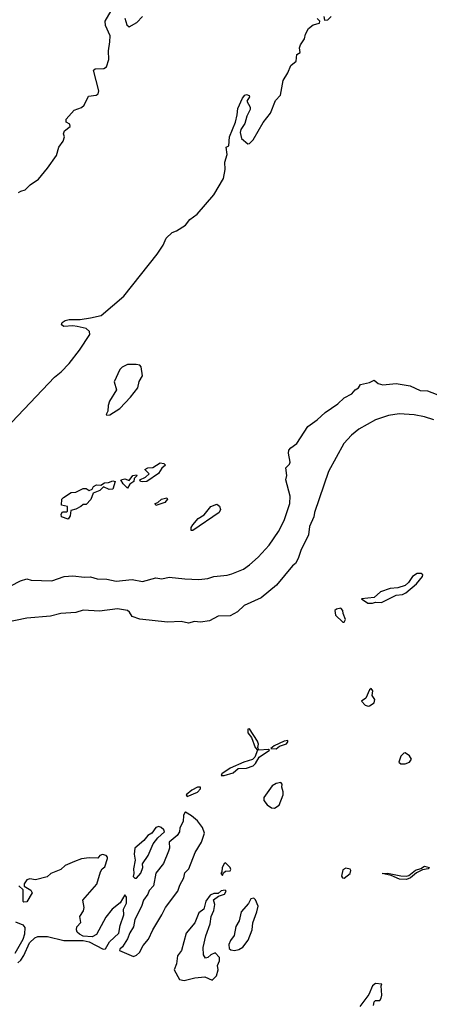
# Model space of a CAD drawing. Extents: x 2348354 to 2479840, y 460476 to 613653.
# Tile 260 of 305: x 2440958 to 2443718, y 551313 to 557944. Entities that reach past the tile are written whole.
import ezdxf

# ---------------------------------------------------------------- set-up
doc = ezdxf.new("R2010")
doc.units = 0

msp = doc.modelspace()

# ---------------------------------------------------------------- linework, layer by layer
at = {"layer": '0CON05XD'}
for points in [[(2440950.7, 556779.3), (2440965, 556790), (2440995, 556798.8), (2441028.3, 556831.7), (2441085, 556870.8), (2441145, 556943.8), (2441205, 557030), (2441222, 557085), (2441250, 557125), (2441260, 557155), (2441252.5, 557175), (2441260, 557195), (2441297.5, 557225), (2441295, 557240), (2441270, 557255), (2441270, 557275), (2441325.8, 557334.2), (2441375, 557352.5), (2441391.7, 557368.3), (2441420.7, 557429.3), (2441473.8, 557436.2), (2441486.1, 557443.9), (2441490, 557465), (2441455.9, 557604.1), (2441467.3, 557612.7), (2441525.7, 557614.3), (2441542.3, 557627.7), (2441558.8, 557675), (2441556.4, 557733.6), (2441565.8, 557794.2), (2441568, 557835), (2441536.7, 557905), (2441533.3, 557935), (2441605, 558057.5)], [(2440905, 555232.9), (2441193, 555537), (2441237.4, 555572.6), (2441291.5, 555628.5), (2441360.7, 555719.3), (2441430, 555825), (2441428, 555845), (2441405, 555864), (2441345, 555877.5), (2441315, 555882.5), (2441255, 555878.8), (2441238.3, 555888.3), (2441243.8, 555905), (2441265, 555919.2), (2441290, 555925), (2441365, 555924.4), (2441435, 555936.7), (2441507.3, 555952.7), (2441658.3, 556081.7), (2441884, 556365), (2441924, 556425), (2441945, 556472.5), (2441985, 556510), (2442015, 556521.2), (2442075, 556559.2), (2442105, 556599.2), (2442154.3, 556635), (2442265.7, 556765), (2442330, 556875), (2442342, 556935), (2442339.2, 556985), (2442355.8, 557035.8), (2442350, 557085), (2442366.2, 557095), (2442370.8, 557155), (2442412.5, 557255), (2442422.5, 557302.5), (2442428, 557345), (2442460, 557415), (2442475, 557436.2), (2442485, 557440), (2442503.6, 557433.6), (2442506, 557425), (2442488.8, 557395), (2442510.8, 557355), (2442511.2, 557338.8), (2442489.2, 557295), (2442475.7, 557245), (2442448, 557205), (2442442.5, 557185), (2442453.3, 557143.3), (2442495, 557108), (2442505, 557110), (2442531.4, 557135), (2442597.2, 557252.8), (2442646.7, 557315), (2442680.3, 557399.7), (2442714, 557435), (2442732.9, 557535), (2442765, 557586.7), (2442784.2, 557635.8), (2442820, 557665), (2442825, 557710), (2442847, 557723), (2442843.8, 557755), (2442850, 557775), (2442876.7, 557815), (2442884.1, 557845.9), (2442903.8, 557885), (2442935, 557910), (2442978.3, 557921.7), (2442980, 557935), (2442963, 557953)], [(2441666.2, 557955), (2441680.5, 557910.5), (2441695, 557896.7), (2441746.7, 557925), (2441785, 557966.2)], [(2443007.5, 557965), (2443011.7, 557941.7), (2443035, 557943.3), (2443055.5, 557964.5)], [(2441545, 555280), (2441565, 555283.3), (2441633.3, 555325), (2441705, 555401.2), (2441753.8, 555465), (2441762.5, 555507.5), (2441785.8, 555545), (2441777, 555607), (2441767, 555617), (2441743, 555623), (2441685, 555622), (2441648.8, 555605), (2441632.4, 555587.6), (2441593.8, 555505), (2441609.3, 555450.7), (2441563.3, 555375), (2441553.3, 555345), (2441551.7, 555308.3), (2441540, 555285), (2441545, 555280)], [(2440897.8, 554132.2), (2440962.9, 554165), (2441005, 554178.8), (2441035, 554169.5), (2441175, 554164), (2441258, 554195), (2441315, 554199.5), (2441395, 554189.4), (2441435, 554192.4), (2441479.2, 554179.2), (2441545, 554175.7), (2441608.1, 554161.9), (2441715, 554174.6), (2441785, 554160.3), (2441875, 554185.3), (2441915, 554178.6), (2441965, 554190), (2442071.1, 554178.9), (2442165, 554174.2), (2442225, 554180.8), (2442265, 554194.6), (2442355, 554202.5), (2442387.5, 554212.5), (2442465, 554244.6), (2442506.4, 554273.6), (2442565.3, 554324.7), (2442639.5, 554405), (2442701.9, 554498.1), (2442739.3, 554570.7), (2442776.9, 554685), (2442779.4, 554735), (2442750.8, 554845), (2442758, 554875), (2442750, 554925), (2442775, 554950), (2442779.2, 554965), (2442769.4, 555025), (2442772.2, 555045), (2442785, 555061.4), (2442825, 555089.2), (2442899.6, 555205), (2442961, 555249), (2443015, 555298.9), (2443101.9, 555358.1), (2443143.7, 555396.4), (2443195.8, 555424.2), (2443218.1, 555451.9), (2443240, 555465), (2443255, 555486.7), (2443315, 555501.4), (2443345, 555516), (2443373.5, 555493.5), (2443405, 555485.2), (2443495, 555493.2), (2443589.4, 555479.4), (2443655, 555447.6), (2443705.5, 555444.5), (2443805, 555407)], [(2443748.8, 555248.8), (2443685, 555268.5), (2443615, 555282.7), (2443515, 555290), (2443442.4, 555277.6), (2443355, 555250), (2443243.4, 555186.6), (2443193.6, 555146.4), (2443141.1, 555088.9), (2443038.7, 554901.3), (2442943.8, 554625), (2442938.5, 554595), (2442909.6, 554530.4), (2442903.3, 554475), (2442851.7, 554368.3), (2442833.2, 554315), (2442815, 554281.9), (2442796.4, 554266.4), (2442688.5, 554135), (2442585, 554050.4), (2442470.3, 553999.7), (2442425, 553957.3), (2442375, 553930), (2442295, 553926.6), (2442236.4, 553896.4), (2442175, 553887.2), (2442135, 553890.4), (2442095, 553880.3), (2442045, 553890.9), (2441953.9, 553886.1), (2441766.2, 553906.2), (2441714.4, 553924.4), (2441698, 553955), (2441684.5, 553964.5), (2441616, 553976), (2441495, 553960.8), (2441385, 553966.7), (2441335, 553952), (2441233.8, 553946.2), (2441165, 553927.5), (2441005, 553913.3), (2440865, 553883.9)], [(2441785, 554831.2), (2441772.5, 554835), (2441767.5, 554845), (2441806.2, 554863.8), (2441830, 554885), (2441800, 554915), (2441820, 554925), (2441855, 554927.5), (2441905, 554960), (2441930, 554955), (2441940, 554945), (2441915.7, 554924.3), (2441893, 554887), (2441815, 554834), (2441785, 554831.2)], [(2441685, 554790), (2441655, 554817.5), (2441640, 554845), (2441665, 554852.5), (2441695, 554840), (2441720, 554875), (2441745, 554880), (2441747, 554873), (2441730, 554855), (2441727.5, 554835), (2441700, 554815), (2441685, 554790)], [(2441285, 554580), (2441240, 554595), (2441237.5, 554615), (2441245, 554630), (2441275, 554630), (2441280, 554635), (2441280, 554665), (2441240, 554675), (2441242.5, 554715), (2441252.7, 554727.3), (2441305, 554759.2), (2441336.7, 554763.3), (2441385, 554787.5), (2441405, 554786.7), (2441426.4, 554773.6), (2441445, 554782.5), (2441455, 554800), (2441475, 554812.5), (2441505, 554810), (2441530, 554825), (2441555, 554826.7), (2441585, 554838), (2441600, 554835), (2441585, 554783.3), (2441560.7, 554780.7), (2441521.7, 554798.3), (2441496.7, 554773.3), (2441453.6, 554756.4), (2441437, 554713), (2441405, 554680), (2441385, 554680), (2441370, 554665), (2441335, 554646.7), (2441301.7, 554638.3), (2441297, 554603), (2441285, 554580)], [(2441875, 554672.5), (2441870, 554685), (2441888.3, 554691.7), (2441912.5, 554715), (2441950, 554725), (2441952.5, 554715), (2441935, 554692.5), (2441875, 554672.5)], [(2442125, 554503.3), (2442112.5, 554505), (2442113.8, 554525), (2442125, 554542.5), (2442161.2, 554585), (2442199.7, 554610.3), (2442246, 554665), (2442285, 554681.2), (2442305, 554667.5), (2442311.2, 554645), (2442302.5, 554625), (2442125, 554503.3)], [(2443335, 554014.6), (2443355, 554022.5), (2443395, 554020), (2443495, 554067.7), (2443535.9, 554074.1), (2443560, 554085), (2443632.2, 554145), (2443672, 554195), (2443674, 554205), (2443662.5, 554215), (2443635, 554215.4), (2443604.2, 554195), (2443576.8, 554153.2), (2443555, 554133.8), (2443505, 554118.6), (2443455, 554114), (2443388.5, 554091.5), (2443345, 554052.5), (2443260, 554045), (2443304.2, 554015), (2443335, 554014.6)], [(2443145, 553887.5), (2443152.5, 553905), (2443137.5, 553945), (2443136, 553966), (2443121.2, 553981.2), (2443091.2, 553975), (2443080.8, 553965), (2443085.8, 553935), (2443135, 553887.5), (2443145, 553887.5)], [(2443305, 553320), (2443315, 553323.8), (2443345, 553343.3), (2443350, 553365), (2443333, 553393), (2443336.7, 553425), (2443325, 553440), (2443315, 553430), (2443290, 553375), (2443260, 553355), (2443285, 553327.5), (2443305, 553320)], [(2442314.4, 552854.4), (2442335, 552854.7), (2442395, 552871.1), (2442429.3, 552900.7), (2442485, 552903.3), (2442529.7, 552920.3), (2442546.2, 552935), (2442572.3, 552977.7), (2442640, 553025), (2442635, 553030), (2442570, 553025), (2442562.5, 553042.5), (2442566, 553065), (2442560.8, 553085), (2442505, 553167.5), (2442494.4, 553165.6), (2442495, 553142.5), (2442519.1, 553109.1), (2442545, 553043.3), (2442560, 553025), (2442542.1, 552977.9), (2442527, 552963), (2442468.8, 552945), (2442375, 552903.1), (2442319.2, 552865), (2442314.4, 552854.4)], [(2442685, 553034), (2442708.8, 553051.2), (2442755, 553067.5), (2442765, 553080), (2442765, 553090), (2442740, 553085), (2442672.5, 553055), (2442650, 553035), (2442685, 553034)], [(2443555, 552932.7), (2443584.3, 552945), (2443596.9, 552965), (2443585, 552987.5), (2443555, 553005.7), (2443545, 553004.4), (2443526.4, 552985), (2443513.1, 552945), (2443525, 552932.9), (2443555, 552932.7)], [(2442085, 552713.3), (2442155, 552742.9), (2442175, 552764), (2442176.5, 552776.5), (2442155, 552776.4), (2442116.7, 552755), (2442080, 552725), (2442085, 552713.3)], [(2442675, 552634.5), (2442706.2, 552655), (2442733.1, 552725), (2442733.3, 552745), (2442723.1, 552775), (2442726, 552796), (2442717, 552807), (2442685, 552799.6), (2442659.5, 552785), (2442601.8, 552705), (2442603.2, 552685), (2442625, 552657.1), (2442655, 552635.6), (2442675, 552634.5)], [(2441725, 551636.2), (2441745, 551643.3), (2441765, 551661.2), (2441790, 551710), (2441825, 551752.5), (2441854.4, 551815.6), (2441916.2, 551915), (2441940, 551965), (2442023.8, 552075), (2442036.2, 552115), (2442064, 552165), (2442071.4, 552198.6), (2442096.7, 552225), (2442140, 552335), (2442183.8, 552405), (2442202, 552465), (2442188.9, 552505), (2442155, 552549.1), (2442115, 552582.9), (2442075, 552607.5), (2442070, 552605), (2442062.5, 552585), (2442060, 552545), (2442037.7, 552502.3), (2442033.8, 552475), (2442019.5, 552450.5), (2441963.9, 552406.1), (2441966.2, 552365), (2441961.2, 552345), (2441927.7, 552262.3), (2441873.9, 552196.1), (2441859.5, 552110.5), (2441829.3, 552080.7), (2441820, 552055), (2441791.2, 552015), (2441779.1, 551970.9), (2441734.2, 551885), (2441725.6, 551834.4), (2441698.8, 551795), (2441683.3, 551755), (2441650.7, 551699.3), (2441632.5, 551685), (2441630, 551675), (2441725, 551636.2)], [(2441745, 552162.5), (2441773.6, 552196.4), (2441786.7, 552235), (2441785, 552260), (2441822.5, 552315), (2441856.4, 552393.6), (2441887.5, 552435), (2441932.5, 552475), (2441929.3, 552489.3), (2441910, 552505), (2441895, 552510), (2441875, 552503.3), (2441847.5, 552465), (2441820.5, 552449.5), (2441795, 552417.5), (2441733.3, 552365), (2441730, 552325), (2441736.2, 552285), (2441723.8, 552225), (2441727.5, 552195), (2441722.5, 552175), (2441733, 552163), (2441745, 552162.5)], [(2440945, 551593.6), (2440965, 551610.8), (2440985, 551641.5), (2441023.2, 551726.8), (2441059.6, 551760.4), (2441080.9, 551769.1), (2441145, 551768.8), (2441255, 551743.8), (2441385, 551743.8), (2441425, 551733.3), (2441520, 551685), (2441535, 551687.5), (2441562.5, 551735), (2441625, 551792.5), (2441634.2, 551845), (2441658.8, 551915), (2441657.5, 551955), (2441676.7, 551995), (2441677.5, 552035), (2441665, 552050), (2441634.2, 551995.8), (2441580, 551955), (2441538.8, 551901.2), (2441475.9, 551784.1), (2441445, 551767.5), (2441385, 551772.5), (2441360, 551785), (2441345, 551800), (2441340, 551815), (2441343.3, 551835), (2441370, 551865), (2441362.5, 551905), (2441386.7, 551943.3), (2441392.5, 551965), (2441383.3, 552015), (2441478, 552122), (2441502.5, 552205), (2441513.3, 552225), (2441530.7, 552239.3), (2441550, 552295), (2441550, 552305), (2441540, 552315), (2441515, 552322.5), (2441497.5, 552315), (2441485, 552297.5), (2441425, 552300), (2441375, 552292.9), (2441326.7, 552275), (2441265, 552247.1), (2441235, 552221.9), (2441167.5, 552195), (2441142.5, 552172.5), (2441065, 552152.5), (2441025, 552158), (2441005, 552152.5), (2440987.5, 552125), (2440988.3, 552108.3), (2441033, 552083), (2441042.5, 552065), (2441005, 552002.5), (2440985, 552000), (2440980, 552005), (2440980, 552085), (2440951.7, 552111.7)], [(2442325, 552180), (2442331.7, 552198.3), (2442345, 552210), (2442375, 552212.5), (2442379.3, 552220.7), (2442376.2, 552235), (2442345, 552266.7), (2442335, 552260), (2442322.5, 552235), (2442320, 552205), (2442312.5, 552195), (2442325, 552180)], [(2443145, 552163.3), (2443183.3, 552195), (2443188.5, 552215), (2443184.4, 552224.4), (2443155, 552229.5), (2443135, 552218.1), (2443126.8, 552176.8), (2443133.8, 552165), (2443145, 552163.3)], [(2443565, 552153.1), (2443517.5, 552155), (2443461.1, 552181.1), (2443400, 552195), (2443435, 552196.9), (2443525, 552177.5), (2443565, 552176.9), (2443579.1, 552180.9), (2443625, 552217.5), (2443661.2, 552228.8), (2443685, 552243.8), (2443716.2, 552235), (2443710, 552225), (2443671.2, 552218.8), (2443631.1, 552198.9), (2443590, 552165), (2443565, 552153.1)], [(2442065, 551473.8), (2442138.7, 551491.3), (2442205, 551498), (2442255, 551476.2), (2442284.2, 551505.8), (2442294, 551545), (2442290, 551575), (2442303.8, 551605), (2442305, 551627.5), (2442275, 551660), (2442245, 551647.5), (2442225, 551627.5), (2442210, 551625), (2442197, 551647), (2442193.8, 551695), (2442210.8, 551775), (2442241.2, 551855), (2442248.8, 551905), (2442266.7, 551945), (2442272.5, 551985), (2442263, 552017), (2442297.5, 552042.5), (2442336.7, 552055), (2442350, 552075), (2442341.7, 552081.7), (2442315, 552077.5), (2442295, 552060), (2442265, 552060), (2442240.7, 552049.3), (2442213, 552007), (2442197.5, 551955), (2442165, 551930), (2442138.3, 551861.7), (2442078.3, 551791.7), (2442047.5, 551675), (2442020, 551640), (2442014.6, 551585), (2441999.4, 551545), (2442035, 551480), (2442065, 551473.8)], [(2442405, 551675.7), (2442435, 551682.9), (2442461.7, 551698.3), (2442496.2, 551745), (2442524, 551815), (2442527.7, 551862.3), (2442556, 551935), (2442563.8, 551975), (2442547, 552017), (2442535, 552027.5), (2442515, 552022.5), (2442498.3, 551991.7), (2442450, 551935), (2442436.7, 551875), (2442413.6, 551836.4), (2442403.9, 551776.1), (2442377.9, 551742.1), (2442367.5, 551715), (2442369.5, 551689.5), (2442379.7, 551679.7), (2442405, 551675.7)], [(2440928.5, 551868.5), (2440978.9, 551848.9), (2440991.3, 551831.3), (2440989.2, 551785), (2440979.6, 551750.4), (2440924.7, 551655)], [(2443341.2, 551305), (2443345, 551330), (2443355, 551340), (2443385, 551340), (2443392.5, 551355), (2443396.7, 551375), (2443392.5, 551437.5), (2443398.3, 551448.3), (2443355, 551453.3), (2443335, 551436.7), (2443310, 551380), (2443250.5, 551299.5)]]:
    msp.add_lwpolyline(points, dxfattribs=at)

doc.saveas('drawing.dxf')
